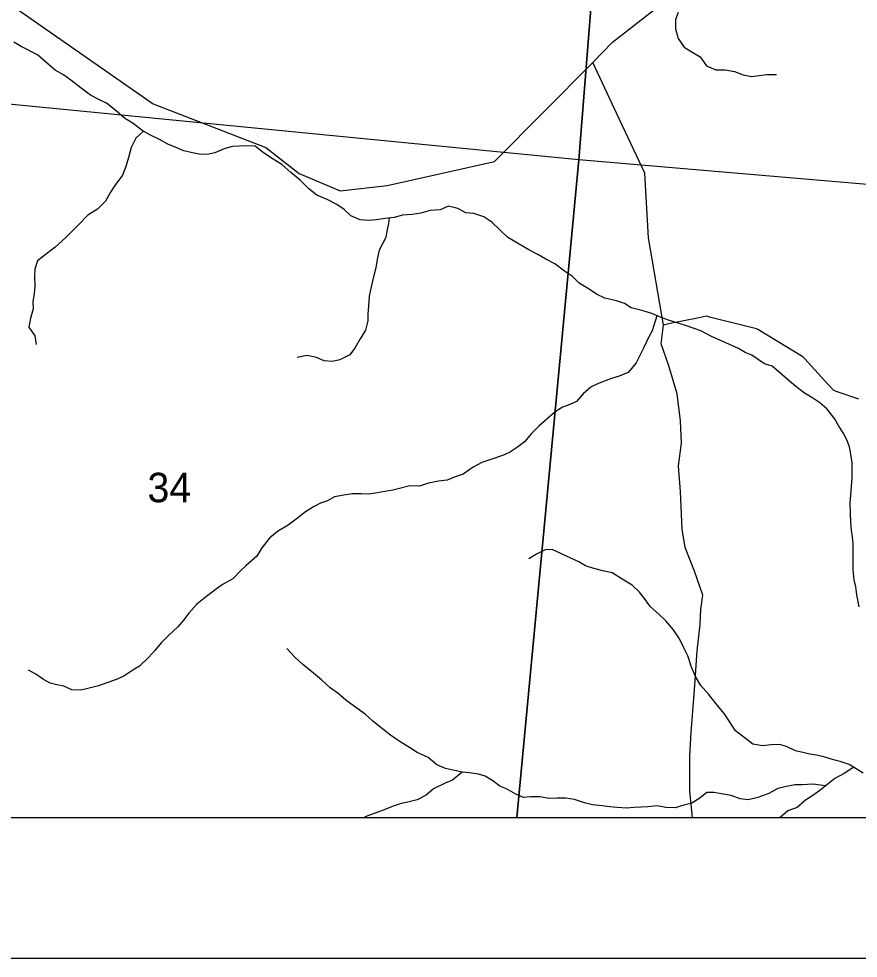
# Model space of a CAD drawing. Extents: x 0 to 42, y 0 to 22.
# Drawn here: x 6.628 to 7.225, y 14 to 14.668 of the extents above; entities that cross this region are included whole.
import ezdxf

# ---------------------------------------------------------------- set-up
doc = ezdxf.new("R2010")
doc.units = 0
for name, color, linetype in [('GM_X_County_Road', 7, 'Continuous'), ('GM_X_Minor_River', 7, 'Continuous'), ('GM_X_Section', 7, 'Continuous'), ('GM_X_Section_Text', 7, 'Continuous'), ('GM_X_State_Route', 7, 'Continuous'), ('GM_X_Township_Road', 7, 'Continuous'), ('GM_X_Unincorporated', 7, 'Continuous'), ('SH_Cut_Line', 7, 'Continuous'), ('SH_Data', 7, 'Continuous')]:
    doc.layers.add(name, color=color, linetype=linetype)

msp = doc.modelspace()

# ---------------------------------------------------------------- linework, layer by layer
at = {"layer": 'GM_X_County_Road'}
msp.add_lwpolyline([(7.1068, 14.1), (7.10493, 14.11885), (7.10484, 14.14392), (7.1058, 14.16046), (7.10813, 14.19088), (7.11011, 14.21863), (7.11219, 14.23727), (7.11264, 14.24811), (7.11405, 14.25819), (7.10817, 14.27541), (7.10154, 14.29224), (7.09931, 14.30513), (7.09826, 14.33209), (7.09674, 14.35031), (7.09903, 14.36629), (7.09829, 14.38224), (7.0958, 14.40139), (7.08989, 14.42128), (7.08441, 14.43698), (7.08603, 14.45038), (7.07544, 14.51248), (7.07282, 14.55845), (7.05302, 14.60061), (7.03581, 14.63721)], dxfattribs=at)
at = {"layer": 'GM_X_Minor_River'}
for points in [[(7.09653, 14.67276), (7.09465, 14.66763), (7.09466, 14.66099), (7.09656, 14.65417), (7.10093, 14.64792), (7.10585, 14.64489), (7.11229, 14.64111), (7.11665, 14.63486), (7.12327, 14.63184), (7.12989, 14.63185), (7.13651, 14.63073), (7.14276, 14.62827), (7.149, 14.62715), (7.15411, 14.62792), (7.15959, 14.62869), (7.1664, 14.62851)], [(6.78932, 14.57792), (6.77952, 14.57739), (6.77365, 14.57571), (6.76702, 14.5729), (6.76173, 14.5716), (6.75606, 14.57181), (6.75115, 14.57297), (6.74511, 14.57433), (6.74002, 14.57643), (6.73379, 14.57893), (6.72776, 14.58237), (6.72135, 14.58543), (6.7155, 14.58887), (6.70891, 14.59363), (6.70288, 14.59764), (6.69704, 14.60279), (6.69007, 14.60812), (6.68498, 14.61061), (6.67857, 14.61386), (6.67198, 14.61882), (6.66463, 14.62454), (6.65955, 14.62835), (6.65351, 14.6316), (6.64862, 14.63599), (6.64109, 14.64265), (6.6294, 14.64858), (6.62412, 14.65164)], [(6.71647, 14.5883), (6.71094, 14.58339), (6.70751, 14.57658), (6.70559, 14.56958), (6.70386, 14.56314), (6.70138, 14.5569), (6.69606, 14.54972), (6.69301, 14.54481), (6.68939, 14.53857), (6.6837, 14.53272), (6.67669, 14.52858), (6.67043, 14.52198), (6.66112, 14.51263)], [(6.97541, 14.51265), (6.96991, 14.51792), (6.96404, 14.5236), (6.95836, 14.52738), (6.95136, 14.52964), (6.94549, 14.5302), (6.94, 14.53322), (6.93319, 14.53491), (6.92733, 14.53225), (6.92015, 14.53185), (6.91353, 14.52994), (6.90748, 14.52898), (6.90048, 14.52859), (6.89462, 14.52687), (6.88819, 14.5261), (6.88177, 14.52514), (6.87666, 14.52475), (6.87042, 14.52531), (6.86379, 14.52795), (6.85906, 14.53249), (6.85375, 14.53608), (6.84694, 14.53967), (6.83956, 14.54269), (6.83387, 14.54723), (6.82781, 14.55348), (6.82118, 14.55878), (6.81474, 14.56446), (6.80849, 14.56843), (6.80167, 14.57278), (6.7958, 14.5777), (6.78932, 14.57792)], [(6.89116, 14.52646), (6.89047, 14.52269), (6.88935, 14.517), (6.88873, 14.5126)], [(6.66112, 14.51263), (6.65359, 14.50571), (6.64733, 14.50096), (6.64089, 14.49602), (6.63919, 14.49014), (6.63881, 14.48483), (6.6392, 14.47781), (6.63863, 14.47287), (6.63769, 14.46699), (6.63788, 14.46187), (6.63599, 14.45523), (6.63485, 14.44896), (6.63922, 14.4427), (6.64017, 14.43663)], [(6.88873, 14.5126), (6.88387, 14.50375), (6.88254, 14.49711), (6.88159, 14.49104), (6.87988, 14.48459), (6.87817, 14.47757), (6.87684, 14.47093), (6.87627, 14.4641), (6.87589, 14.45803), (6.87589, 14.45328), (6.87418, 14.44683), (6.87039, 14.44057), (6.86698, 14.43431), (6.86299, 14.42919), (6.85598, 14.42558), (6.85067, 14.42444), (6.84479, 14.42501), (6.83929, 14.42728), (6.83265, 14.4288), (6.82564, 14.42727)], [(7.22529, 14.24987), (7.22359, 14.25841), (7.22283, 14.2641), (7.22169, 14.26922), (7.22094, 14.27605), (7.22094, 14.29464), (7.22056, 14.29976), (7.21981, 14.3045), (7.21943, 14.30982), (7.21905, 14.31683), (7.21886, 14.32385), (7.21924, 14.32935), (7.21981, 14.33562), (7.22019, 14.3415), (7.2202, 14.34643), (7.2202, 14.35231), (7.21944, 14.35857), (7.2183, 14.36369), (7.21641, 14.36862), (7.21394, 14.37374), (7.21091, 14.37849), (7.20769, 14.38398), (7.20238, 14.39081), (7.19727, 14.39498), (7.19234, 14.3984), (7.18646, 14.40181), (7.1802, 14.40655), (7.17395, 14.41186), (7.16864, 14.4166), (7.16333, 14.42115), (7.15802, 14.42285), (7.14892, 14.42892), (7.14418, 14.43082), (7.13944, 14.43366), (7.13053, 14.43764), (7.12447, 14.44029), (7.11973, 14.44257), (7.11271, 14.44617), (7.10721, 14.44806), (7.10247, 14.44977), (7.0966, 14.45166), (7.08958, 14.45394), (7.08446, 14.45564), (7.07783, 14.45868), (7.07157, 14.46038), (7.06323, 14.46265), (7.0583, 14.46569), (7.05261, 14.46758), (7.04446, 14.46948), (7.03858, 14.47232), (7.03327, 14.47592), (7.02607, 14.48028), (7.02152, 14.48502), (7.01564, 14.48862), (7.00882, 14.49393), (7.00237, 14.49716), (6.99687, 14.50057), (6.99043, 14.50398), (6.97541, 14.51265)], [(7.08146, 14.45702), (7.07801, 14.44635), (7.07536, 14.44141), (7.07213, 14.43439), (7.06663, 14.42339), (7.06094, 14.41656), (7.05449, 14.41409), (7.04918, 14.41238), (7.04027, 14.40915), (7.03477, 14.40649), (7.02908, 14.40137), (7.02434, 14.39605), (7.0196, 14.39378), (7.01391, 14.39169), (7.0086, 14.38808), (7.00329, 14.38333), (6.9976, 14.3784), (6.99229, 14.37328), (6.98736, 14.3672), (6.98243, 14.36341), (6.97674, 14.3598), (6.97162, 14.35752), (6.96347, 14.35467), (6.95702, 14.35258), (6.95076, 14.34917), (6.94374, 14.34442), (6.93806, 14.34252), (6.93237, 14.34005), (6.92611, 14.33929), (6.91909, 14.33796), (6.91265, 14.33587), (6.90582, 14.33606), (6.89843, 14.33416), (6.89369, 14.33283), (6.88648, 14.33169), (6.88136, 14.33074), (6.87643, 14.32998), (6.87112, 14.33035), (6.86486, 14.33035), (6.8588, 14.3294), (6.85216, 14.32807), (6.84723, 14.32541), (6.8423, 14.3237), (6.83718, 14.32105), (6.83149, 14.31763), (6.82485, 14.31231), (6.81935, 14.30795), (6.81177, 14.30358), (6.80589, 14.29884), (6.80058, 14.29182), (6.79697, 14.28593), (6.78933, 14.27944)], [(7.22811, 14.13169), (7.22318, 14.13472), (7.21825, 14.13775), (7.2118, 14.14003), (7.20706, 14.14116), (7.20024, 14.14325), (7.19493, 14.14438), (7.19019, 14.14514), (7.18526, 14.14628), (7.17995, 14.14741), (7.17369, 14.15064), (7.16857, 14.15196), (7.16269, 14.15177), (7.15663, 14.15101), (7.14961, 14.15233), (7.14317, 14.15726), (7.13729, 14.16162), (7.13312, 14.16845), (7.12933, 14.17414), (7.12364, 14.18097), (7.11834, 14.18761), (7.11265, 14.19405), (7.10886, 14.20031), (7.10602, 14.20714), (7.10336, 14.21511), (7.10052, 14.2208), (7.09749, 14.22725), (7.09332, 14.23369), (7.08782, 14.23995), (7.0827, 14.24469), (7.07664, 14.25019), (7.07342, 14.25493), (7.06906, 14.26043), (7.06375, 14.26536), (7.05787, 14.26896), (7.04972, 14.27408), (7.04308, 14.2756), (7.03664, 14.27711), (7.03076, 14.27901), (7.02602, 14.28204), (7.02014, 14.28451), (7.0137, 14.28773), (7.00687, 14.29076), (7.00194, 14.29038), (6.99587, 14.28734), (6.99037, 14.28411)], [(6.78933, 14.27944), (6.78526, 14.27565), (6.77996, 14.26995), (6.77314, 14.26596), (6.76821, 14.26273), (6.75893, 14.25571), (6.75419, 14.25172), (6.74851, 14.24546), (6.7451, 14.24071), (6.74074, 14.23577), (6.73411, 14.22951), (6.729, 14.22438), (6.72445, 14.21888), (6.72028, 14.21413), (6.71346, 14.20768), (6.70873, 14.20483), (6.70247, 14.20065), (6.69774, 14.19856), (6.69034, 14.1959), (6.68447, 14.19381), (6.6767, 14.1919), (6.67177, 14.19076), (6.66552, 14.19095), (6.65964, 14.19341), (6.65471, 14.19455), (6.64997, 14.19568), (6.64523, 14.19814), (6.63973, 14.20212), (6.63461, 14.20497)], [(7.20136, 14.1226), (7.19227, 14.1239), (7.18468, 14.12332), (7.17956, 14.12332), (7.17236, 14.12199), (7.16743, 14.12066), (7.16098, 14.11705), (7.15321, 14.11421), (7.14638, 14.11268), (7.14069, 14.11344), (7.13425, 14.11572), (7.12742, 14.11685), (7.12192, 14.1178), (7.11699, 14.11798), (7.11187, 14.11381), (7.10618, 14.11039), (7.10049, 14.10887), (7.09443, 14.10697), (7.08779, 14.10716), (7.08153, 14.1083), (7.07489, 14.10772), (7.07016, 14.10753), (7.06503, 14.10715), (7.0601, 14.10677), (7.05328, 14.10715), (7.04797, 14.10771), (7.04247, 14.10828), (7.03565, 14.10904), (7.02996, 14.11055), (7.02275, 14.11283), (7.01669, 14.11396), (7.01043, 14.11396), (7.00455, 14.11358), (6.99848, 14.1149), (6.99166, 14.11471), (6.98654, 14.11433), (6.98104, 14.11679), (6.97459, 14.12039), (6.96985, 14.12248), (6.96474, 14.12627), (6.95924, 14.12949), (6.9545, 14.13101), (6.94805, 14.13177), (6.94312, 14.13233), (6.93762, 14.13347), (6.93118, 14.13498), (6.92492, 14.13745), (6.91885, 14.14276), (6.91089, 14.14636), (6.90558, 14.14996), (6.89895, 14.15394), (6.89212, 14.15868), (6.88644, 14.16304), (6.87923, 14.16892), (6.87393, 14.17366), (6.86634, 14.17897), (6.86028, 14.18352), (6.85459, 14.18864), (6.84909, 14.19224), (6.84284, 14.19812), (6.83734, 14.20267), (6.82976, 14.20893), (6.82388, 14.21405), (6.81838, 14.22031)], [(7.22142, 14.1358), (7.21464, 14.1313), (7.20801, 14.12789), (7.20327, 14.12409), (7.1972, 14.11934), (7.19227, 14.11574), (7.18714, 14.11232), (7.18108, 14.1072), (7.17463, 14.10473), (7.16906, 14.1)], [(6.94302, 14.13235), (6.93611, 14.12664), (6.93099, 14.12455), (6.92264, 14.12037), (6.91733, 14.11601), (6.91107, 14.11259), (6.90444, 14.11107), (6.8997, 14.11012), (6.89401, 14.10822), (6.88756, 14.10556), (6.88111, 14.10328), (6.87524, 14.101), (6.87327, 14.1)]]:
    msp.add_lwpolyline(points, dxfattribs=at)
at = {"layer": 'GM_X_Section'}
for points in [[(6.53505, 15.11904), (7.06657, 15.07902), (7.02582, 14.56792), (6.49171, 14.62012)], [(7.06657, 15.07902), (7.59454, 15.03393), (7.55266, 14.52283), (7.02582, 14.56792)]]:
    msp.add_lwpolyline(points, close=True, dxfattribs=at)
at = {"layer": 'GM_X_State_Route'}
msp.add_lwpolyline([(6.6155, 14.68312), (6.72319, 14.6078), (6.80342, 14.57668), (6.8271, 14.55825), (6.85622, 14.54595), (6.88971, 14.54974), (6.96596, 14.56661), (7.03581, 14.63721), (7.04994, 14.65149), (7.14952, 14.72937)], dxfattribs=at)
at = {"layer": 'GM_X_Township_Road'}
for points in [[(4.80642, 14.1), (8.05023, 14.1), (8.06868, 14.30702), (8.08338, 14.51358), (8.1512, 15.24132), (8.15761, 15.31908), (8.1628, 15.37905), (8.16837, 15.44612), (8.16945, 15.45935), (8.16983, 15.46634), (8.17227, 15.49063), (8.24231, 16.32059)], [(7.22502, 14.39755), (7.21106, 14.40245), (7.20731, 14.40377), (7.20333, 14.4081), (7.18664, 14.42626), (7.18529, 14.42773), (7.17856, 14.4318), (7.15324, 14.44712), (7.15227, 14.4477), (7.1438, 14.44982), (7.11988, 14.45582), (7.11659, 14.45664), (7.11025, 14.45534), (7.09092, 14.45139), (7.08603, 14.45038)]]:
    msp.add_lwpolyline(points, dxfattribs=at)
at = {"layer": 'GM_X_Unincorporated'}
for points in [[(6.55558, 14.1), (6.98185, 14.1), (7.02582, 14.56792), (6.49171, 14.62012), (6.44525, 14.10857), (6.48503, 14.10551)], [(6.98185, 14.1), (7.51177, 14.1), (7.55266, 14.52283), (7.02582, 14.56792)]]:
    msp.add_lwpolyline(points, close=True, dxfattribs=at)
at = {"layer": 'SH_Cut_Line'}
msp.add_lwpolyline([(2.1, 20.9), (2.1, 14.1), (8.05023, 14.1), (8.06868, 14.30702), (8.08338, 14.51358), (8.1512, 15.24132), (8.15761, 15.31908), (8.1628, 15.37905), (8.16837, 15.44612), (8.16945, 15.45935), (8.16983, 15.46634), (8.17227, 15.49063), (8.24231, 16.32059)], dxfattribs=at)
at = {"layer": 'SH_Data'}
for p, q in [((2.1, 14.1), (8.9, 14.1)), ((2, 14), (9, 14))]:
    msp.add_line(p, q, dxfattribs=at)

# ---------------------------------------------------------------- texts
at = {"layer": 'GM_X_Section_Text'}
msp.add_text('34', height=0.020928, rotation=0.00001, dxfattribs=at).set_placement((6.71918, 14.32435))

doc.saveas('drawing.dxf')
